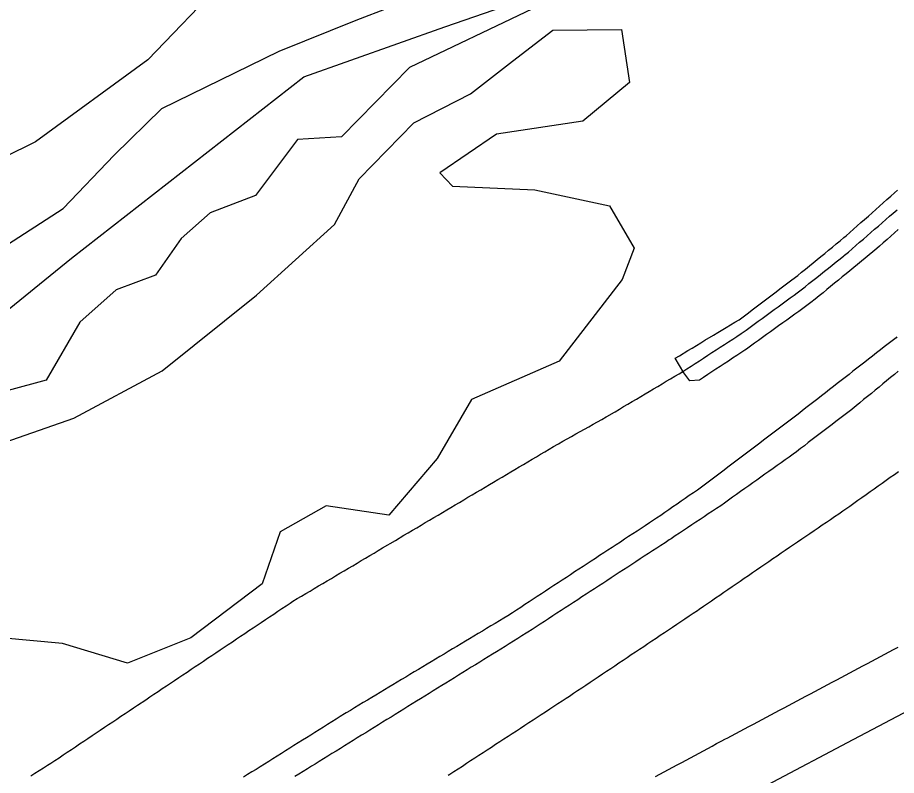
# Model space of a CAD drawing. Extents: x 1901471 to 1963503, y 756461 to 799997.
# Drawn here: x 1928402.5 to 1928579.4, y 772625.4 to 772777.8 of the extents above; entities that cross this region are included whole.
import ezdxf

# ---------------------------------------------------------------- set-up
doc = ezdxf.new("R2010")
doc.units = 0
for name, color, linetype in [('RD_EX_DR_ErosCtrl', 7, 'Continuous'), ('RD_EX_Fence_Other', 7, 'Continuous'), ('RD_EX_H2O', 7, 'Continuous'), ('RD_EX_Road', 7, 'Continuous'), ('RD_EX_VEG', 7, 'Continuous'), ('RD_HC_Cl', 7, 'Continuous')]:
    doc.layers.add(name, color=color, linetype=linetype)

msp = doc.modelspace()

# ---------------------------------------------------------------- linework, layer by layer
at = {"layer": 'RD_EX_DR_ErosCtrl'}
msp.add_lwpolyline([(1928579.71, 772735.19), (1928578.96, 772734.53), (1928578.21, 772733.86), (1928577.47, 772733.2), (1928576.72, 772732.53), (1928575.97, 772731.87), (1928575.4, 772731.36), (1928574.63, 772730.73), (1928573.86, 772730.09), (1928573.09, 772729.46), (1928572.31, 772728.83), (1928571.54, 772728.19), (1928570.77, 772727.56), (1928570, 772726.92), (1928569.22, 772726.29), (1928568.45, 772725.66), (1928567.68, 772725.02), (1928566.9, 772724.39), (1928566.13, 772723.75), (1928565.36, 772723.12), (1928565.36, 772723.12), (1928564.59, 772722.49), (1928563.81, 772721.85), (1928563.04, 772721.22), (1928562.15, 772720.49), (1928561.34, 772719.9), (1928560.53, 772719.32), (1928559.72, 772718.73), (1928558.91, 772718.15), (1928558.1, 772717.57), (1928557.28, 772716.98), (1928556.47, 772716.4), (1928555.66, 772715.81), (1928554.85, 772715.23), (1928554.04, 772714.65), (1928553.23, 772714.06), (1928552.42, 772713.48), (1928551.61, 772712.89), (1928550.8, 772712.31), (1928549.99, 772711.72), (1928549.18, 772711.14), (1928548.88, 772710.93), (1928548.05, 772710.38), (1928547.21, 772709.83), (1928546.38, 772709.29), (1928545.55, 772708.74), (1928544.71, 772708.19), (1928543.88, 772707.64), (1928543.04, 772707.09), (1928542.21, 772706.55), (1928541.38, 772706), (1928540.54, 772705.45), (1928539.71, 772704.9), (1928537.75, 772704.78), (1928537.16, 772705.56), (1928536.57, 772706.34), (1928534.83, 772709.3), (1928535.69, 772709.81), (1928537.4, 772710.85), (1928538.26, 772711.36), (1928539.12, 772711.88), (1928539.97, 772712.4), (1928540.83, 772712.91), (1928542.54, 772713.94), (1928543.4, 772714.46), (1928545.11, 772715.49), (1928545.97, 772716.01), (1928546.82, 772716.53), (1928547.68, 772717.04), (1928547.97, 772717.22), (1928548.76, 772717.82), (1928549.56, 772718.43), (1928550.36, 772719.03), (1928551.15, 772719.63), (1928551.95, 772720.24), (1928552.75, 772720.84), (1928553.54, 772721.45), (1928554.34, 772722.05), (1928555.14, 772722.65), (1928555.93, 772723.26), (1928556.73, 772723.86), (1928557.52, 772724.47), (1928558.32, 772725.07), (1928559.52, 772725.98), (1928560.29, 772726.61), (1928560.29, 772726.61), (1928561.06, 772727.24), (1928561.84, 772727.88), (1928562.61, 772728.51), (1928563.38, 772729.14), (1928564.16, 772729.77), (1928564.93, 772730.41), (1928565.71, 772731.04), (1928566.48, 772731.67), (1928567.25, 772732.31), (1928568.03, 772732.94), (1928568.8, 772733.57), (1928569.24, 772733.93), (1928569.98, 772734.6), (1928570.73, 772735.26), (1928571.48, 772735.92), (1928572.23, 772736.59), (1928572.97, 772737.25), (1928573.72, 772737.91), (1928574.47, 772738.58), (1928575.22, 772739.24), (1928575.96, 772739.9), (1928576.71, 772740.57), (1928577.46, 772741.23), (1928578.21, 772741.9), (1928578.95, 772742.56), (1928579.61, 772743.14)], dxfattribs=at)
at = {"layer": 'RD_EX_Fence_Other'}
msp.add_lwpolyline([(1927906.61, 772393.18), (1928159.93, 772541.58), (1928219.75, 772576.48), (1928251.5, 772601.38), (1928314.61, 772651.25), (1928351.24, 772679.06), (1928413.34, 772729.46), (1928460.06, 772765.94), (1928488.45, 772776), (1928523.66, 772788.18), (1928565.55, 772802.07), (1928571.12, 772804.27), (1928575.26, 772806.77), (1928582.3, 772812.26), (1928605.63, 772832.65), (1928627.01, 772852.43), (1928645.03, 772869.57)], dxfattribs=at)
at = {"layer": 'RD_EX_H2O'}
msp.add_lwpolyline([(1928405.11, 772625.29), (1928405.96, 772625.82), (1928406.81, 772626.35), (1928407.66, 772626.88), (1928408.51, 772627.41), (1928409.15, 772627.81), (1928409.98, 772628.36), (1928410.81, 772628.92), (1928411.64, 772629.48), (1928412.47, 772630.03), (1928413.3, 772630.59), (1928414.13, 772631.14), (1928414.96, 772631.7), (1928415.79, 772632.26), (1928416.63, 772632.81), (1928417.46, 772633.37), (1928418.29, 772633.92), (1928419.12, 772634.48), (1928419.95, 772635.04), (1928420.78, 772635.59), (1928421.61, 772636.15), (1928422.44, 772636.7), (1928423.27, 772637.26), (1928424.1, 772637.82), (1928424.94, 772638.37), (1928425.77, 772638.93), (1928426.6, 772639.48), (1928428.26, 772640.59), (1928429.09, 772641.15), (1928429.92, 772641.71), (1928430.75, 772642.26), (1928431.58, 772642.82), (1928432.41, 772643.37), (1928433.24, 772643.93), (1928434.08, 772644.49), (1928434.91, 772645.04), (1928435.74, 772645.6), (1928436.57, 772646.15), (1928437.4, 772646.71), (1928438.23, 772647.27), (1928439.06, 772647.82), (1928439.89, 772648.38), (1928440.72, 772648.93), (1928441.55, 772649.49), (1928442.39, 772650.05), (1928443.22, 772650.6), (1928444.05, 772651.16), (1928444.88, 772651.71), (1928445.71, 772652.27), (1928446.54, 772652.82), (1928447.37, 772653.38), (1928447.37, 772653.38), (1928448.2, 772653.94), (1928449.03, 772654.49), (1928449.86, 772655.05), (1928450.7, 772655.6), (1928451.53, 772656.16), (1928452.36, 772656.72), (1928453.19, 772657.27), (1928454.02, 772657.83), (1928454.85, 772658.38), (1928455.68, 772658.94), (1928456.51, 772659.5), (1928457.34, 772660.05), (1928457.89, 772660.42), (1928458.75, 772660.93), (1928459.61, 772661.44), (1928460.47, 772661.95), (1928461.33, 772662.46), (1928462.19, 772662.97), (1928463.05, 772663.48), (1928463.91, 772663.99), (1928464.77, 772664.5), (1928465.63, 772665.01), (1928466.49, 772665.52), (1928467.35, 772666.03), (1928468.21, 772666.54), (1928469.07, 772667.05), (1928469.93, 772667.56), (1928470.79, 772668.07), (1928471.65, 772668.58), (1928472.5, 772669.09), (1928473.36, 772669.6), (1928474.22, 772670.11), (1928475.08, 772670.62), (1928475.94, 772671.13), (1928478.52, 772672.65), (1928480.24, 772673.67), (1928480.24, 772673.67), (1928481.1, 772674.18), (1928481.96, 772674.69), (1928482.82, 772675.2), (1928483.68, 772675.71), (1928484.54, 772676.22), (1928485.4, 772676.73), (1928486.26, 772677.24), (1928487.12, 772677.75), (1928487.98, 772678.26), (1928488.84, 772678.77), (1928489.7, 772679.28), (1928490.56, 772679.79), (1928491.41, 772680.3), (1928492.27, 772680.81), (1928493.13, 772681.32), (1928493.99, 772681.83), (1928494.85, 772682.34), (1928495.71, 772682.85), (1928496.57, 772683.36), (1928497.43, 772683.87), (1928498.29, 772684.38), (1928499.15, 772684.89), (1928500.01, 772685.4), (1928500.87, 772685.91), (1928501.73, 772686.42), (1928502.59, 772686.93), (1928503.45, 772687.44), (1928504.31, 772687.95), (1928505.17, 772688.46), (1928506.03, 772688.97), (1928506.89, 772689.48), (1928507.75, 772689.99), (1928508.61, 772690.5), (1928509.47, 772691.01), (1928510.32, 772691.52), (1928511.18, 772692.03), (1928511.33, 772692.11), (1928512.2, 772692.6), (1928513.07, 772693.09), (1928513.95, 772693.58), (1928514.82, 772694.07), (1928515.69, 772694.55), (1928516.56, 772695.04), (1928517.44, 772695.53), (1928518.31, 772696.02), (1928519.18, 772696.51), (1928520.05, 772697), (1928520.93, 772697.49), (1928521.8, 772697.97), (1928521.89, 772698.02), (1928522.75, 772698.53), (1928523.61, 772699.04), (1928524.46, 772699.56), (1928525.32, 772700.07), (1928526.18, 772700.58), (1928527.04, 772701.09), (1928527.9, 772701.6), (1928528.76, 772702.11), (1928529.62, 772702.62), (1928530.48, 772703.13), (1928531.34, 772703.64), (1928532.19, 772704.15), (1928533.05, 772704.66), (1928533.91, 772705.17), (1928534.77, 772705.68), (1928535.63, 772706.19), (1928536.35, 772706.62), (1928537.19, 772707.17), (1928538.03, 772707.71), (1928538.87, 772708.26), (1928539.7, 772708.8), (1928540.54, 772709.35), (1928541.38, 772709.89), (1928542.22, 772710.44), (1928543.06, 772710.98), (1928543.89, 772711.53), (1928544.73, 772712.07), (1928545.57, 772712.62), (1928546.41, 772713.16), (1928547.25, 772713.71), (1928548.09, 772714.25), (1928548.29, 772714.39), (1928549.1, 772714.97), (1928549.91, 772715.56), (1928550.72, 772716.15), (1928551.53, 772716.74), (1928552.34, 772717.32), (1928553.14, 772717.91), (1928553.95, 772718.5), (1928554.76, 772719.08), (1928555.57, 772719.67), (1928556.38, 772720.26), (1928557.19, 772720.85), (1928558, 772721.43), (1928558.8, 772722.02), (1928559.41, 772722.46), (1928560.19, 772723.08), (1928560.97, 772723.7), (1928561.76, 772724.32), (1928562.54, 772724.94), (1928563.33, 772725.56), (1928564.11, 772726.18), (1928564.89, 772726.81), (1928565.68, 772727.43), (1928566.46, 772728.05), (1928567.24, 772728.67), (1928568.03, 772729.29), (1928568.81, 772729.91), (1928568.93, 772730.01), (1928569.69, 772730.66), (1928570.44, 772731.32), (1928571.2, 772731.97), (1928571.95, 772732.63), (1928572.71, 772733.28), (1928573.46, 772733.94), (1928574.22, 772734.59), (1928574.97, 772735.25), (1928575.73, 772735.9), (1928576.48, 772736.56), (1928577.23, 772737.21), (1928577.99, 772737.87), (1928578.74, 772738.52), (1928579.5, 772739.18)], dxfattribs=at)
at = {"layer": 'RD_EX_Road'}
for points in [[(1928579.46, 772713.59), (1928579.29, 772713.43), (1928578.51, 772712.82), (1928577.72, 772712.2), (1928576.93, 772711.59), (1928576.14, 772710.97), (1928575.35, 772710.36), (1928574.56, 772709.75), (1928573.77, 772709.13), (1928572.99, 772708.52), (1928572.2, 772707.9), (1928571.41, 772707.29), (1928570.62, 772706.67), (1928569.83, 772706.06), (1928569.04, 772705.44), (1928568.25, 772704.83), (1928567.46, 772704.22), (1928566.68, 772703.6), (1928565.89, 772702.99), (1928565.1, 772702.37), (1928564.31, 772701.76), (1928563.52, 772701.14), (1928562.73, 772700.53), (1928561.94, 772699.91), (1928561.16, 772699.3), (1928560.37, 772698.69), (1928559.58, 772698.07), (1928558.79, 772697.46), (1928558.22, 772697.02), (1928557.42, 772696.41), (1928556.63, 772695.81), (1928555.83, 772695.21), (1928555.03, 772694.6), (1928554.23, 772694), (1928553.44, 772693.4), (1928552.64, 772692.8), (1928551.84, 772692.19), (1928551.04, 772691.59), (1928550.24, 772690.99), (1928549.45, 772690.39), (1928548.65, 772689.78), (1928547.85, 772689.18), (1928547.05, 772688.58), (1928546.26, 772687.98), (1928545.46, 772687.37), (1928544.66, 772686.77), (1928543.86, 772686.17), (1928543.07, 772685.56), (1928542.27, 772684.96), (1928541.47, 772684.36), (1928540.67, 772683.76), (1928540.14, 772683.36), (1928539.32, 772682.79), (1928538.5, 772682.22), (1928537.68, 772681.66), (1928536.85, 772681.09), (1928536.03, 772680.52), (1928535.21, 772679.95), (1928534.38, 772679.39), (1928533.56, 772678.82), (1928532.74, 772678.25), (1928531.92, 772677.69), (1928531.09, 772677.12), (1928530.49, 772676.7), (1928529.65, 772676.16), (1928528.82, 772675.61), (1928527.98, 772675.06), (1928527.15, 772674.51), (1928526.31, 772673.97), (1928525.47, 772673.42), (1928524.64, 772672.87), (1928523.8, 772672.32), (1928522.97, 772671.77), (1928522.13, 772671.23), (1928521.29, 772670.68), (1928520.46, 772670.13), (1928519.62, 772669.58), (1928518.79, 772669.04), (1928517.95, 772668.49), (1928517.11, 772667.94), (1928516.28, 772667.39), (1928515.44, 772666.85), (1928514.6, 772666.3), (1928513.77, 772665.75), (1928512.93, 772665.2), (1928512.1, 772664.65), (1928511.26, 772664.11), (1928510.42, 772663.56), (1928509.59, 772663.01), (1928508.75, 772662.46), (1928507.92, 772661.92), (1928507.08, 772661.37), (1928506.24, 772660.82), (1928505.41, 772660.27), (1928504.57, 772659.73), (1928503.74, 772659.18), (1928502.9, 772658.63), (1928502.06, 772658.08), (1928501.17, 772657.49), (1928500.31, 772656.98), (1928499.45, 772656.47), (1928498.59, 772655.95), (1928497.74, 772655.44), (1928496.88, 772654.92), (1928496.02, 772654.41), (1928495.17, 772653.89), (1928494.31, 772653.38), (1928493.45, 772652.86), (1928492.6, 772652.35), (1928491.74, 772651.83), (1928490.88, 772651.32), (1928490.02, 772650.8), (1928489.17, 772650.29), (1928488.31, 772649.78), (1928487.45, 772649.26), (1928486.6, 772648.75), (1928485.74, 772648.23), (1928484.88, 772647.72), (1928484.03, 772647.2), (1928483.17, 772646.69), (1928482.31, 772646.17), (1928481.45, 772645.66), (1928480.6, 772645.14), (1928479.74, 772644.63), (1928478.88, 772644.11), (1928478.03, 772643.6), (1928477.17, 772643.09), (1928476.31, 772642.57), (1928475.46, 772642.06), (1928474.6, 772641.54), (1928473.74, 772641.03), (1928472.88, 772640.51), (1928472.03, 772640), (1928471.17, 772639.48), (1928470.31, 772638.97), (1928469.46, 772638.45), (1928468.6, 772637.94), (1928468.26, 772637.74), (1928467.41, 772637.2), (1928466.57, 772636.67), (1928465.72, 772636.14), (1928464.87, 772635.61), (1928464.03, 772635.08), (1928463.18, 772634.55), (1928462.33, 772634.02), (1928461.49, 772633.49), (1928460.64, 772632.95), (1928459.79, 772632.42), (1928458.94, 772631.89), (1928458.1, 772631.36), (1928457.25, 772630.83), (1928456.4, 772630.3), (1928455.56, 772629.77), (1928454.71, 772629.24), (1928453.86, 772628.7), (1928453.02, 772628.17), (1928452.17, 772627.64), (1928451.32, 772627.11), (1928450.48, 772626.58), (1928449.63, 772626.05), (1928448.78, 772625.52), (1928447.93, 772624.98)], [(1928579.72, 772706.69), (1928578.95, 772706.06), (1928578.17, 772705.42), (1928577.4, 772704.78), (1928576.63, 772704.15), (1928575.86, 772703.51), (1928575.09, 772702.88), (1928574.32, 772702.24), (1928573.54, 772701.61), (1928572.77, 772700.97), (1928572, 772700.34), (1928571.23, 772699.7), (1928570.46, 772699.06), (1928570.37, 772698.99), (1928569.58, 772698.39), (1928568.78, 772697.78), (1928567.99, 772697.17), (1928567.2, 772696.57), (1928566.4, 772695.96), (1928565.61, 772695.35), (1928564.81, 772694.75), (1928564.02, 772694.14), (1928563.22, 772693.53), (1928562.43, 772692.93), (1928561.63, 772692.32), (1928560.84, 772691.71), (1928560.04, 772691.11), (1928559.25, 772690.5), (1928558.6, 772690.01), (1928557.79, 772689.43), (1928556.97, 772688.85), (1928556.16, 772688.27), (1928555.34, 772687.69), (1928554.53, 772687.11), (1928553.71, 772686.53), (1928552.9, 772685.95), (1928552.08, 772685.38), (1928551.27, 772684.8), (1928550.45, 772684.22), (1928549.64, 772683.64), (1928548.82, 772683.06), (1928548.01, 772682.48), (1928547.19, 772681.9), (1928546.38, 772681.32), (1928545.56, 772680.74), (1928544.75, 772680.17), (1928544, 772679.63), (1928543.17, 772679.08), (1928542.33, 772678.53), (1928541.5, 772677.97), (1928540.67, 772677.42), (1928539.84, 772676.86), (1928539, 772676.31), (1928538.17, 772675.75), (1928537.34, 772675.2), (1928536.51, 772674.65), (1928535.68, 772674.09), (1928534.84, 772673.54), (1928534.01, 772672.98), (1928533.64, 772672.74), (1928532.8, 772672.19), (1928531.96, 772671.64), (1928531.13, 772671.1), (1928530.29, 772670.55), (1928529.45, 772670), (1928528.62, 772669.46), (1928527.78, 772668.91), (1928526.94, 772668.37), (1928526.1, 772667.82), (1928525.27, 772667.27), (1928524.43, 772666.73), (1928523.59, 772666.18), (1928522.76, 772665.64), (1928521.92, 772665.09), (1928521.08, 772664.54), (1928520.25, 772664), (1928519.41, 772663.45), (1928518.57, 772662.91), (1928517.73, 772662.36), (1928516.9, 772661.81), (1928516.06, 772661.27), (1928515.22, 772660.72), (1928514.39, 772660.17), (1928513.55, 772659.63), (1928512.71, 772659.08), (1928511.88, 772658.54), (1928511.04, 772657.99), (1928510.2, 772657.44), (1928509.36, 772656.9), (1928508.53, 772656.35), (1928507.69, 772655.81), (1928506.85, 772655.26), (1928506.02, 772654.71), (1928505.18, 772654.17), (1928504.84, 772653.95), (1928503.99, 772653.42), (1928503.14, 772652.89), (1928502.29, 772652.37), (1928501.44, 772651.84), (1928500.59, 772651.32), (1928499.74, 772650.79), (1928498.89, 772650.26), (1928498.04, 772649.74), (1928497.19, 772649.21), (1928496.34, 772648.69), (1928495.49, 772648.16), (1928494.64, 772647.63), (1928493.79, 772647.11), (1928492.94, 772646.58), (1928492.09, 772646.05), (1928491.24, 772645.53), (1928490.39, 772645), (1928489.54, 772644.48), (1928488.69, 772643.95), (1928487.84, 772643.42), (1928486.99, 772642.9), (1928486.14, 772642.37), (1928485.29, 772641.85), (1928484.44, 772641.32), (1928483.59, 772640.79), (1928482.74, 772640.27), (1928481.89, 772639.74), (1928481.04, 772639.22), (1928480.19, 772638.69), (1928479.34, 772638.16), (1928478.49, 772637.64), (1928477.64, 772637.11), (1928476.79, 772636.59), (1928475.94, 772636.06), (1928475.09, 772635.53), (1928474.24, 772635.01), (1928473.39, 772634.48), (1928472.54, 772633.96), (1928471.69, 772633.43), (1928470.84, 772632.9), (1928469.99, 772632.38), (1928469.14, 772631.85), (1928468.29, 772631.32), (1928467.44, 772630.8), (1928466.59, 772630.27), (1928465.74, 772629.75), (1928464.89, 772629.22), (1928464.04, 772628.69), (1928463.19, 772628.17), (1928462.34, 772627.64), (1928461.66, 772627.22), (1928460.81, 772626.7), (1928459.96, 772626.17), (1928459.11, 772625.64), (1928458.26, 772625.11)], [(1928579.78, 772686.43), (1928578.96, 772685.86), (1928578.14, 772685.28), (1928577.33, 772684.7), (1928576.51, 772684.12), (1928575.7, 772683.55), (1928574.88, 772682.97), (1928574.07, 772682.39), (1928573.25, 772681.81), (1928572.43, 772681.24), (1928571.62, 772680.66), (1928570.8, 772680.08), (1928569.99, 772679.5), (1928569.17, 772678.93), (1928568.58, 772678.5), (1928567.75, 772677.94), (1928566.92, 772677.38), (1928566.1, 772676.82), (1928565.27, 772676.25), (1928564.44, 772675.69), (1928563.62, 772675.13), (1928562.79, 772674.56), (1928561.96, 772674), (1928561.14, 772673.44), (1928560.31, 772672.88), (1928559.48, 772672.31), (1928558.66, 772671.75), (1928557.83, 772671.19), (1928557, 772670.63), (1928556.18, 772670.06), (1928555.35, 772669.5), (1928554.52, 772668.94), (1928553.7, 772668.37), (1928552.87, 772667.81), (1928552.05, 772667.24), (1928551.22, 772666.68), (1928550.4, 772666.11), (1928549.57, 772665.54), (1928548.75, 772664.98), (1928547.93, 772664.41), (1928547.1, 772663.85), (1928546.28, 772663.28), (1928545.45, 772662.71), (1928544.63, 772662.15), (1928543.8, 772661.58), (1928542.98, 772661.02), (1928542.15, 772660.45), (1928541.33, 772659.89), (1928540.51, 772659.32), (1928539.68, 772658.75), (1928539.3, 772658.49), (1928538.46, 772657.93), (1928537.63, 772657.38), (1928536.8, 772656.82), (1928535.97, 772656.27), (1928535.14, 772655.71), (1928534.31, 772655.15), (1928533.48, 772654.6), (1928532.65, 772654.04), (1928531.82, 772653.49), (1928530.99, 772652.93), (1928530.15, 772652.38), (1928529.32, 772651.82), (1928528.49, 772651.26), (1928527.66, 772650.71), (1928526.83, 772650.15), (1928526, 772649.6), (1928525.17, 772649.04), (1928524.34, 772648.49), (1928523.51, 772647.93), (1928522.68, 772647.37), (1928521.85, 772646.82), (1928521.01, 772646.26), (1928520.18, 772645.71), (1928519.35, 772645.15), (1928518.52, 772644.6), (1928517.69, 772644.04), (1928516.86, 772643.48), (1928516.03, 772642.93), (1928515.2, 772642.37), (1928514.37, 772641.82), (1928513.54, 772641.26), (1928512.91, 772640.85), (1928512.08, 772640.3), (1928511.24, 772639.75), (1928510.4, 772639.21), (1928509.57, 772638.66), (1928508.73, 772638.11), (1928507.89, 772637.57), (1928507.05, 772637.02), (1928506.22, 772636.47), (1928505.38, 772635.93), (1928504.54, 772635.38), (1928503.71, 772634.83), (1928502.87, 772634.29), (1928502.03, 772633.74), (1928501.19, 772633.19), (1928500.36, 772632.65), (1928499.52, 772632.1), (1928498.68, 772631.55), (1928497.85, 772631.01), (1928497.01, 772630.46), (1928496.17, 772629.91), (1928495.33, 772629.37), (1928494.5, 772628.82), (1928493.66, 772628.27), (1928492.82, 772627.73), (1928491.99, 772627.18), (1928491.15, 772626.63), (1928490.31, 772626.09), (1928489.47, 772625.54), (1928489.16, 772625.33)], [(1928530.86, 772625.11), (1928531.74, 772625.58), (1928532.62, 772626.05), (1928533.5, 772626.53), (1928534.38, 772627), (1928535.26, 772627.48), (1928536.14, 772627.95), (1928537.02, 772628.43), (1928537.9, 772628.9), (1928538.78, 772629.38), (1928539.66, 772629.85), (1928540.54, 772630.32), (1928541.42, 772630.8), (1928542.3, 772631.27), (1928543.18, 772631.75), (1928544.06, 772632.22), (1928544.95, 772632.7), (1928545.27, 772632.87), (1928546.16, 772633.34), (1928547.04, 772633.81), (1928547.92, 772634.28), (1928548.8, 772634.75), (1928549.69, 772635.22), (1928550.57, 772635.69), (1928551.45, 772636.16), (1928552.33, 772636.63), (1928553.22, 772637.1), (1928554.1, 772637.57), (1928554.98, 772638.04), (1928555.86, 772638.51), (1928556.75, 772638.98), (1928557.63, 772639.45), (1928558.51, 772639.92), (1928559.39, 772640.39), (1928560.28, 772640.86), (1928561.16, 772641.33), (1928562.04, 772641.8), (1928562.93, 772642.27), (1928563.81, 772642.74), (1928564.69, 772643.21), (1928565.57, 772643.67), (1928566.46, 772644.14), (1928567.34, 772644.61), (1928568.22, 772645.08), (1928569.1, 772645.55), (1928569.99, 772646.02), (1928570.87, 772646.49), (1928571.75, 772646.96), (1928572.63, 772647.43), (1928573.52, 772647.9), (1928574.4, 772648.37), (1928575.28, 772648.84), (1928576.16, 772649.31), (1928577.05, 772649.78), (1928577.93, 772650.25), (1928578.81, 772650.72), (1928579.69, 772651.19)]]:
    msp.add_lwpolyline(points, dxfattribs=at)
at = {"layer": 'RD_EX_VEG'}
msp.add_lwpolyline([(1928378.1, 772733.76), (1928368.57, 772729.22), (1928364.55, 772736.08), (1928376.69, 772750.49), (1928387.41, 772765.44), (1928389.26, 772782.75), (1928397.3, 772797.18), (1928404.96, 772807.69), (1928425.11, 772810.59), (1928438.79, 772807.57), (1928444.07, 772799.09), (1928446.86, 772791.34), (1928444.04, 772785.41), (1928428.71, 772769.38), (1928406.05, 772752.82), (1928393.25, 772746.55), (1928380.12, 772734.29)], close=True, dxfattribs=at)
for points in [[(1928386.86, 772723.44), (1928411.64, 772739.41), (1928421.93, 772750.18), (1928431.51, 772759.57), (1928455.14, 772771.07), (1928470.64, 772777.33), (1928490.58, 772785.03), (1928503.12, 772788.22), (1928508.28, 772785.99), (1928506.08, 772779.59), (1928481.33, 772767.83), (1928467.64, 772753.88), (1928458.78, 772753.31), (1928450.35, 772742.07), (1928441.23, 772738.56), (1928435.4, 772733.41), (1928430.25, 772726.05), (1928422.33, 772723.04), (1928414.98, 772716.58), (1928408.21, 772704.88), (1928393.62, 772700.92)], [(1928384.56, 772687.06), (1928413.81, 772697.25), (1928431.6, 772706.76), (1928450.57, 772722.01), (1928466.26, 772736.2), (1928471.21, 772745.42), (1928482.22, 772756.7), (1928493.65, 772762.53), (1928502.08, 772769.08), (1928510.23, 772775.35), (1928524.02, 772775.43), (1928525.64, 772764.8), (1928516.24, 772756.98), (1928498.87, 772754.42), (1928487.49, 772746.64), (1928490, 772743.93), (1928506.57, 772743.2), (1928521.63, 772739.95), (1928526.55, 772731.46), (1928524.16, 772725.15), (1928511.5, 772708.7), (1928493.83, 772701.01), (1928486.95, 772689.12), (1928477.2, 772677.7), (1928464.56, 772679.59), (1928455.3, 772674.4), (1928451.69, 772663.89), (1928437.37, 772653.06), (1928424.61, 772647.92), (1928411.51, 772651.91), (1928393.21, 772653.56)]]:
    msp.add_lwpolyline(points, dxfattribs=at)
at = {"layer": 'RD_HC_Cl'}
for centre, radius, start, end in [((1933934.02, 762479.74), 11482.38, 112.01316, 122.84589), ((1933920.67, 762509.14), 11420.5, 112.014247, 122.846378), ((1933910.03, 762523.4), 11373.86, 112.013249, 123.541888)]:
    msp.add_arc(centre, radius, start, end, dxfattribs=at)

doc.saveas('drawing.dxf')
